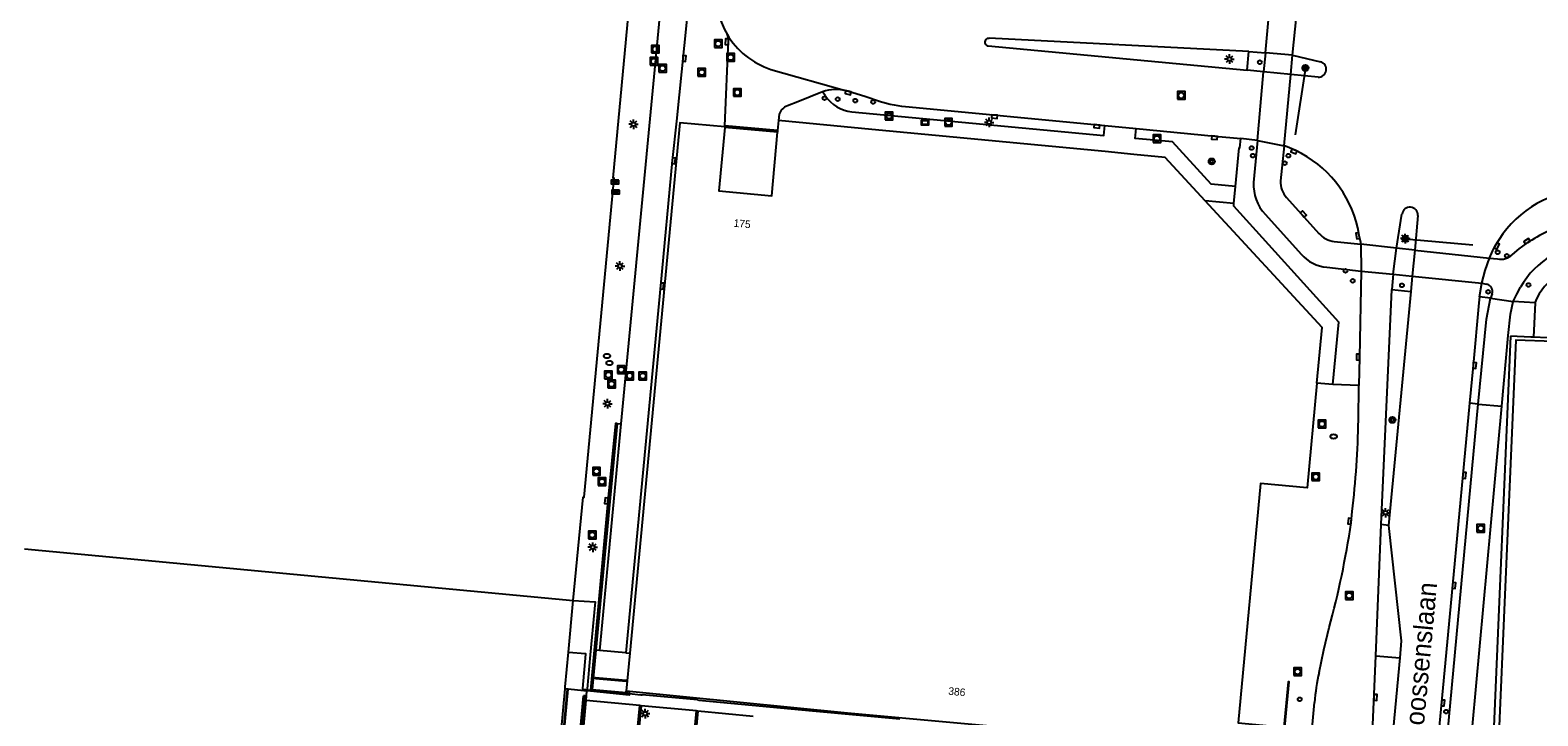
# Model space of a CAD drawing. Extents: x 132994 to 136000, y 393499 to 395512.
# Drawn here: x 133287.9 to 133485.2, y 394619.1 to 394708.9 of the extents above; entities that cross this region are included whole.
import ezdxf

# ---------------------------------------------------------------- set-up
doc = ezdxf.new("R2010")
doc.units = 0
for name, color, linetype in [('gg-afsc-hekwerk', 7, 'Continuous'), ('gg-afsc-muur', 7, 'Continuous'), ('gg-anno-huisnummerreeks BGT', 7, 'Continuous'), ('gg-anno-openbare ruimte label', 7, 'Continuous'), ('gg-bbg-hoofdgebouw', 7, 'Continuous'), ('gg-bbg-onder overbouw', 7, 'Continuous'), ('gg-bbg-pand onderbouw', 7, 'Continuous'), ('gg-bbg-pand overbouw', 7, 'Continuous'), ('gg-bbg-tussenscheiding', 7, 'Continuous'), ('gg-knt-verharding', 7, 'Continuous'), ('gg-knt-verharding nz', 7, 'Continuous'), ('gg-kwrk-keermuur', 7, 'Continuous'), ('gt-grn-afwateringsgoot', 7, 'Continuous'), ('gt-grn-groengrens', 7, 'Continuous'), ('gt-grn-weggrens', 7, 'Continuous'), ('gt-knt-lijn portaal', 7, 'Continuous'), ('gt-symb-boom', 7, 'Continuous'), ('gt-symb-brandkraan', 7, 'Continuous'), ('gt-symb-drukknoppaal', 7, 'Continuous'), ('gt-symb-elektrakast', 7, 'Continuous'), ('gt-symb-kast', 7, 'Continuous'), ('gt-symb-kolk', 7, 'Continuous'), ('gt-symb-lichtmast', 7, 'Continuous'), ('gt-symb-portaalmast', 7, 'Continuous'), ('gt-symb-rioolschacht', 7, 'Continuous'), ('gt-symb-verkeersbordpaal', 7, 'Continuous'), ('gt-symb-verkeersregelinstallatiepaal', 7, 'Continuous'), ('gt-symb-vlaggenmast', 7, 'Continuous'), ('gt-symb-wegwijzer', 7, 'Continuous')]:
    doc.layers.add(name, color=color, linetype=linetype)

# ---------------------------------------------------------------- blocks, each defined once
blk = doc.blocks.new('gt0-PORTM')
at = {"layer": 'gt-symb-portaalmast'}
for radius in [0.4, 0.33, 0.27, 0.21, 0.15]:
    blk.add_circle((0, 0), radius, dxfattribs=at)
blk = doc.blocks.new('gt0-VIPAAL')
at = {"layer": 'gt-symb-verkeersregelinstallatiepaal'}
blk.add_circle((0, 0), 0.25, dxfattribs=at)
blk = doc.blocks.new('gt0-KOLK')
at = {"layer": 'gt-symb-kolk'}
blk.add_lwpolyline([(0, 0), (0.37, 0), (0.37, 0.4), (-0.38, 0.4), (-0.38, 0), (0, 0)], dxfattribs=at)
blk = doc.blocks.new('gt0-VPAAL')
at = {"layer": 'gt-symb-verkeersbordpaal'}
blk.add_circle((0, 0), 0.25, dxfattribs=at)
blk = doc.blocks.new('gt0-DPAAL')
at = {"layer": 'gt-symb-drukknoppaal'}
blk.add_circle((0, 0), 0.25, dxfattribs=at)
blk = doc.blocks.new('gt0-RS')
at = {"layer": 'gt-symb-rioolschacht'}
blk.add_lwpolyline([(-0.5, -0.5), (0.5, -0.5), (0.5, 0.5), (-0.5, 0.5)], close=True, dxfattribs=at)
blk.add_circle((0, 0), 0.375, dxfattribs=at)
blk = doc.blocks.new('gt0-LMAST')
at = {"layer": 'gt-symb-lichtmast'}
for p, q in [((-0.18, 0.17), (-0.45, 0.44)), ((0, 0.25), (0, 0.62)), ((0.17, 0.17), (0.44, 0.44)), ((-0.25, 0), (-0.63, 0)), ((-0.18, -0.18), (-0.45, -0.45)), ((0, -0.25), (0, -0.63)), ((0.44, -0.45), (0.17, -0.18)), ((0.25, 0), (0.62, 0))]:
    blk.add_line(p, q, dxfattribs=at)
blk.add_circle((0, 0), 0.25, dxfattribs=at)
blk = doc.blocks.new('gt0-BOOM')
at = {"layer": 'gt-symb-boom'}
for radius in [0.4, 0.2]:
    blk.add_circle((0, 0), radius, dxfattribs=at)
blk = doc.blocks.new('gt0-BR')
at = {"layer": 'gt-symb-brandkraan'}
for centre, radius, start, end in [((-0.24, 0), 0.206, 107.5669, 252.4331), ((0.6, -2.66), 3, 106.892, 107.5669), ((0, -0.69), 0.938, 73.108, 106.892), ((-0.6, -2.66), 3, 72.4331, 73.108), ((0.24, 0), 0.206, 287.567, 72.4331), ((0.6, 2.66), 3, 252.4331, 253.108), ((0, 0.69), 0.938, 253.108, 286.8921), ((-0.6, 2.66), 3, 286.8921, 287.567)]:
    blk.add_arc(centre, radius, start, end, dxfattribs=at)
blk = doc.blocks.new('gt0-VMAST')
at = {"layer": 'gt-symb-vlaggenmast'}
blk.add_circle((0, 0), 0.25, dxfattribs=at)
blk = doc.blocks.new('gt0-WW')
at = {"layer": 'gt-symb-wegwijzer'}
blk.add_lwpolyline([(-0.5, 0.3), (-0.5, -0.29), (0.5, -0.29), (0.5, 0.3), (-0.5, 0.3)], dxfattribs=at)
blk.add_lwpolyline([(-0.42, -0.21), (0.42, -0.21), (0.42, 0.21), (-0.42, 0.21)], close=True, dxfattribs=at)
blk = doc.blocks.new('gt0-EKAST')
at = {"layer": 'gt-symb-elektrakast'}
for p, q in [((-0.5, -0.25), (0.5, 0.25)), ((-0.5, 0.25), (0.5, -0.25))]:
    blk.add_line(p, q, dxfattribs=at)
blk.add_lwpolyline([(0.5, 0.25), (-0.5, 0.25), (-0.5, -0.25), (0.5, -0.25)], close=True, dxfattribs=at)
blk = doc.blocks.new('gt0-KAST')
at = {"layer": 'gt-symb-kast'}
for p, q in [((-0.5, -0.25), (0.5, 0.25)), ((-0.5, 0.25), (0.5, -0.25))]:
    blk.add_line(p, q, dxfattribs=at)
blk.add_lwpolyline([(0.5, 0.25), (-0.5, 0.25), (-0.5, -0.25), (0.5, -0.25)], close=True, dxfattribs=at)

msp = doc.modelspace()

# ---------------------------------------------------------------- linework, layer by layer
at = {"layer": 'gg-afsc-hekwerk'}
for p, q in [((133481.62, 394668.8), (133477.28, 394567.49)), ((133484.29, 394668.67), (133481.62, 394668.8)), ((133484.61, 394668.66), (133484.29, 394668.67)), ((133364.56, 394657.21), (133361.35, 394622.46)), ((133366.05, 394622.03), (133366.08, 394622.29))]:
    msp.add_line(p, q, dxfattribs=at)
for points in [[(133507.2, 394675.11), (133488.54, 394675.97), (133488.18, 394669.99), (133486.43, 394668.57), (133484.61, 394668.66)], [(133361.35, 394622.46), (133361.34, 394622.4), (133366.05, 394621.96), (133366.05, 394622.03)]]:
    msp.add_lwpolyline(points, dxfattribs=at)
at = {"layer": 'gg-afsc-muur'}
msp.add_lwpolyline([(133452.09, 394617.62), (133452.64, 394623.54), (133452.52, 394623.55), (133451.97, 394617.63)], dxfattribs=at)
at = {"layer": 'gg-bbg-hoofdgebouw'}
for p, q in [((133385.83, 394697.02), (133385.71, 394695.71)), ((133398.02, 394695.86), (133385.83, 394697.02)), ((133378.81, 394696.18), (133378.8, 394696.11)), ((133385.71, 394695.71), (133385.69, 394695.48)), ((133428.56, 394692.95), (133398.02, 394695.86)), ((133432.31, 394692.59), (133428.56, 394692.95)), ((133366.37, 394627.3), (133365.9, 394622.31)), ((133366.08, 394622.29), (133365.9, 394622.31)), ((133366.31, 394622.27), (133366.08, 394622.29))]:
    msp.add_line(p, q, dxfattribs=at)
for points in [[(133358.95, 394634.21), (133360.26, 394647.73), (133360.38, 394647.72), (133364.3, 394689.46), (133364.18, 394689.47), (133367.57, 394725.91)], [(133378.81, 394696.18), (133372.89, 394696.73), (133366.37, 394627.3)], [(133378.8, 394696.11), (133378.03, 394687.82), (133384.93, 394687.18), (133385.69, 394695.48)], [(133441.67, 394686.53), (133436.43, 394692.2), (133432.31, 394692.59)], [(133456.28, 394662.64), (133456.96, 394669.93), (133441.67, 394686.53)], [(133456.28, 394662.64), (133455, 394648.95), (133448.9, 394649.52), (133445.96, 394618.18), (133451.97, 394617.63)], [(133437.92, 394615.5), (133394.87, 394619.46), (133366.31, 394622.27)]]:
    msp.add_lwpolyline(points, dxfattribs=at)
at = {"layer": 'gg-bbg-onder overbouw'}
for p, q in [((133358.32, 394627.42), (133358.95, 394634.21)), ((133357.9, 394622.9), (133358.32, 394627.42)), ((133353.75, 394577.98), (133357.88, 394622.62)), ((133357.88, 394622.62), (133357.9, 394622.9))]:
    msp.add_line(p, q, dxfattribs=at)
at = {"layer": 'gg-bbg-pand onderbouw'}
for p, q in [((133360.56, 394627.15), (133360.18, 394622.69)), ((133360.37, 394622.55), (133360.56, 394622.54)), ((133360.56, 394622.54), (133360.77, 394622.52)), ((133360.77, 394622.52), (133361.23, 394622.47)), ((133361.23, 394622.47), (133361.35, 394622.46)), ((133361.35, 394622.46), (133366.05, 394622.03)), ((133366.05, 394622.03), (133366.28, 394622)), ((133366.28, 394622), (133367.79, 394621.86)), ((133367.79, 394621.86), (133367.97, 394621.85)), ((133375.22, 394621.17), (133367.97, 394621.85)), ((133375.22, 394621.17), (133375.39, 394621.16)), ((133375.39, 394621.16), (133390.29, 394619.76)), ((133390.29, 394619.76), (133401.71, 394618.72))]:
    msp.add_line(p, q, dxfattribs=at)
for points in [[(133358.32, 394627.42), (133360.57, 394627.26), (133360.56, 394627.15)], [(133360.18, 394622.69), (133360.18, 394622.57), (133360.37, 394622.55)]]:
    msp.add_lwpolyline(points, dxfattribs=at)
at = {"layer": 'gg-bbg-pand overbouw'}
for p, q in [((133361.19, 394627.09), (133360.78, 394622.63)), ((133360.64, 394621.1), (133360.75, 394622.35)), ((133360.75, 394622.35), (133360.77, 394622.52)), ((133360.78, 394622.63), (133360.77, 394622.52))]:
    msp.add_line(p, q, dxfattribs=at)
for points in [[(133358.95, 394634.21), (133361.83, 394634.02), (133361.19, 394627.09)], [(133355.68, 394570.19), (133355.96, 394570.18), (133360.64, 394621.1)]]:
    msp.add_lwpolyline(points, dxfattribs=at)
at = {"layer": 'gg-bbg-tussenscheiding'}
msp.add_line((133287.12, 394640.96), (133358.95, 394634.21), dxfattribs=at)
at = {"layer": 'gg-knt-verharding'}
for p, q in [((133371.14, 394720.1), (133365.2, 394657.31)), ((133378.81, 394696.34), (133379.26, 394707.57)), ((133413.27, 394706.78), (133447.15, 394703.6)), ((133447.36, 394706.06), (133413.38, 394707.78)), ((133447.15, 394703.6), (133447.36, 394706.06)), ((133447.36, 394706.06), (133449.54, 394705.89)), ((133449.54, 394705.89), (133449.31, 394703.4)), ((133452.88, 394703.05), (133453.09, 394705.58)), ((133453.09, 394705.58), (133456.76, 394704.71)), ((133384.82, 394703.72), (133394.74, 394700.91)), ((133449.31, 394703.4), (133447.15, 394703.6)), ((133456.43, 394702.71), (133452.88, 394703.05)), ((133391.59, 394700.78), (133388.37, 394699.47)), ((133391.92, 394700.28), (133391.59, 394700.78)), ((133388.37, 394699.47), (133386.98, 394698.93)), ((133402.93, 394698.8), (133428.51, 394696.36)), ((133385.92, 394697.84), (133385.83, 394697.02)), ((133428.51, 394696.36), (133432.63, 394695.97)), ((133448.5, 394694.41), (133446.32, 394694.67)), ((133448.5, 394694.41), (133448, 394688.93)), ((133451.99, 394693.7), (133451.53, 394689.11)), ((133445.43, 394686.16), (133441.67, 394686.53)), ((133452.31, 394686.94), (133456.54, 394682.25)), ((133449.54, 394684.72), (133454.22, 394679.52)), ((133466.69, 394680.33), (133467.42, 394684.78)), ((133469.48, 394684.59), (133469.09, 394680.07)), ((133458.56, 394681.2), (133462.05, 394680.82)), ((133469.09, 394680.07), (133466.69, 394680.33)), ((133478.86, 394679), (133479.91, 394678.9)), ((133457.57, 394677.81), (133462.06, 394677.31)), ((133466.28, 394676.91), (133466.09, 394674.89)), ((133466.28, 394676.91), (133468.76, 394676.65)), ((133468.76, 394676.65), (133468.56, 394674.64)), ((133464.71, 394644.13), (133466.09, 394674.89)), ((133468.56, 394674.64), (133465.66, 394644.01)), ((133466.09, 394674.89), (133468.56, 394674.64)), ((133477.57, 394673.95), (133477.88, 394675.73)), ((133477.88, 394675.73), (133478.49, 394675.62)), ((133479.01, 394673.75), (133477.57, 394673.95)), ((133479.2, 394674.34), (133479.01, 394673.75)), ((133484.83, 394673.17), (133481.99, 394673.34)), ((133458.37, 394662.45), (133456.28, 394662.64)), ((133461.79, 394662.35), (133458.37, 394662.45)), ((133461.72, 394657.81), (133461.79, 394662.35)), ((133477.41, 394659.91), (133476.24, 394660.02)), ((133365.2, 394657.31), (133362.39, 394627.65)), ((133364.69, 394657.36), (133365.2, 394657.31)), ((133460.75, 394644.35), (133460.91, 394645.83)), ((133463.98, 394626.96), (133464.71, 394644.13)), ((133465.66, 394644.01), (133464.71, 394644.13)), ((133365.86, 394627.35), (133362.39, 394627.65)), ((133467.12, 394626.69), (133462.47, 394577.19)), ((133463.98, 394626.96), (133467.12, 394626.69)), ((133358.16, 394622.59), (133357.88, 394622.62)), ((133358.29, 394622.58), (133358.16, 394622.59)), ((133360.35, 394622.39), (133358.29, 394622.58)), ((133360.54, 394622.37), (133360.35, 394622.39)), ((133360.75, 394622.35), (133360.54, 394622.37)), ((133361.21, 394622.31), (133360.75, 394622.35)), ((133366.31, 394622.27), (133366.28, 394622)), ((133360.64, 394621.1), (133360.43, 394621.12)), ((133367.66, 394620.43), (133360.64, 394621.1)), ((133367.83, 394620.42), (133367.66, 394620.43)), ((133375.09, 394619.73), (133367.83, 394620.42)), ((133375.26, 394619.72), (133375.09, 394619.73)), ((133382.52, 394619.03), (133375.26, 394619.72)), ((133455.36, 394613.96), (133455.99, 394620.84))]:
    msp.add_line(p, q, dxfattribs=at)
for points in [[(133374.48, 394716.8), (133372.45, 394696.95), (133371.91, 394691.77), (133370.38, 394675.37), (133365.86, 394627.35)], [(133394.74, 394700.91), (133394.97, 394700.86), (133397.11, 394700.22), (133399.02, 394699.57)], [(133395.43, 394698.15), (133428.39, 394695.06), (133428.51, 394696.36)], [(133445.64, 394688.39), (133442.46, 394688.7), (133437.4, 394694.21), (133432.5, 394694.66), (133432.63, 394695.97)], [(133432.63, 394695.97), (133442.91, 394694.96), (133446.32, 394694.67)], [(133445.64, 394688.39), (133446.12, 394693.43), (133446.2, 394693.44), (133446.32, 394694.67)], [(133453.54, 394693.08), (133452.19, 394693.66), (133451.99, 394693.7)], [(133458.37, 394662.45), (133459.16, 394670.62), (133445.4, 394685.82), (133445.43, 394686.16)], [(133462.05, 394680.82), (133462.04, 394681.04), (133461.83, 394681.97), (133461.64, 394682.98)], [(133478.86, 394679), (133479.31, 394680.01), (133479.67, 394680.7)], [(133481.87, 394679.5), (133482.76, 394680.24), (133483.7, 394680.93), (133484.08, 394681.17)], [(133462.06, 394677.31), (133461.87, 394666.05), (133461.79, 394662.35)], [(133481.99, 394673.34), (133482.43, 394674.28), (133482.92, 394675.19)], [(133477.57, 394673.95), (133477.46, 394673.17), (133476.72, 394664.97), (133476.24, 394660.02)], [(133477.41, 394659.91), (133478.46, 394671.01), (133479.01, 394673.75)], [(133480.48, 394659.63), (133481.33, 394668.89), (133481.6, 394671.66), (133481.99, 394673.34)], [(133487.27, 394668.11), (133482.3, 394668.29), (133478.04, 394569.28), (133481.06, 394569.17)], [(133468.76, 394573.15), (133469.73, 394579.49), (133470.52, 394586.01), (133477.41, 394659.91)], [(133476.24, 394660.02), (133474.03, 394636.18), (133469.76, 394590.76)], [(133471.56, 394570.2), (133471.84, 394572.45), (133472.84, 394579.26), (133473.76, 394586.32), (133480.48, 394659.63)], [(133465.66, 394644.01), (133467.33, 394628.9), (133467.12, 394626.69)], [(133456.56, 394624.79), (133457.18, 394627.72), (133457.88, 394630.65)], [(133460.44, 394571.88), (133462.06, 394589.42), (133462.28, 394591.65), (133462.46, 394593.87), (133462.71, 394597.87), (133463.98, 394626.96)], [(133366.28, 394622), (133366.26, 394621.8), (133361.21, 394622.31)]]:
    msp.add_lwpolyline(points, dxfattribs=at)
for centre, radius, start, end in [((133387.51, 394713.29), 9.78, 178.937, 210.5293), ((133377.72, 394707.62), 1.54, 358.3376, 27.4413), ((133388.03, 394713.59), 10.38, 210.4689, 251.9558), ((133413.32, 394707.28), 0.5, 83.3748, 264.1093), ((133456.49, 394703.73), 1.02, 266.4746, 74.4058), ((133393.37, 394695.45), 5.62, 75.982, 108.4973), ((133395.99, 394703.02), 4.9, 213.8906, 263.4934), ((133387.32, 394697.48), 1.45, 134.3823, 165.8199), ((133387.56, 394697.25), 1.78, 109.1163, 134.5856), ((133403.84, 394713.62), 14.85, 251.0334, 266.4707), ((133447.14, 394679.65), 14.88, 12.9654, 64.556), ((133453.66, 394688.61), 5.67, 176.7458, 223.3557), ((133454.52, 394688.95), 2.99, 177.0469, 222.2843), ((133492.12, 394673.75), 14.26, 95.1589, 150.8546), ((133468.45, 394684.63), 1.04, 357.2944, 171.7358), ((133497.28, 394660.42), 24.59, 107.9269, 122.4499), ((133458.93, 394684.4), 3.22, 221.8908, 263.3833), ((133492.69, 394669.66), 11.23, 90.2088, 150.4935), ((133458.09, 394682.95), 5.17, 221.5093, 264.1886), ((133480.32, 394681.05), 2.19, 259.2216, 314.9798), ((133491.07, 394670.92), 6.64, 75.53, 160.1585), ((133478.25, 394674.64), 1.01, 342.1917, 75.8265), ((133333.94, 394660.43), 127.81, 353.4402, 358.8282), ((133345.74, 394661.31), 116.26, 344.706, 351.6098), ((133483.21, 394618.91), 27.29, 167.5571, 175.9556)]:
    msp.add_arc(centre, radius, start, end, dxfattribs=at)
at = {"layer": 'gg-knt-verharding nz'}
for p, q in [((133449.54, 394705.89), (133449.98, 394710.69)), ((133453.09, 394705.58), (133453.6, 394710.69)), ((133453.09, 394705.58), (133449.54, 394705.89)), ((133448.5, 394694.41), (133449.31, 394703.4)), ((133452.88, 394703.05), (133449.31, 394703.4)), ((133451.99, 394693.7), (133452.88, 394703.05)), ((133448.5, 394694.41), (133451.99, 394693.7)), ((133466.69, 394680.33), (133462.05, 394680.82)), ((133462.05, 394680.82), (133462.06, 394677.31)), ((133466.28, 394676.91), (133466.69, 394680.33)), ((133469.09, 394680.07), (133468.76, 394676.65)), ((133469.09, 394680.07), (133478.86, 394679)), ((133462.06, 394677.31), (133466.28, 394676.91)), ((133468.76, 394676.65), (133477.88, 394675.73)), ((133362.39, 394627.65), (133361.91, 394627.69)), ((133365.86, 394627.35), (133366.37, 394627.3))]:
    msp.add_line(p, q, dxfattribs=at)
msp.add_lwpolyline([(133477.88, 394675.73), (133478.3, 394677.41), (133478.86, 394679)], dxfattribs=at)
at = {"layer": 'gg-kwrk-keermuur'}
for p, q in [((133364.69, 394657.36), (133361.91, 394627.69)), ((133361.91, 394627.69), (133361.43, 394622.56)), ((133361.23, 394622.47), (133361.21, 394622.31))]:
    msp.add_line(p, q, dxfattribs=at)
for points in [[(133364.69, 394657.36), (133364.47, 394657.38), (133363.5, 394647.24), (133361.23, 394622.47)], [(133361.43, 394622.56), (133365.88, 394622.15), (133365.9, 394622.31)]]:
    msp.add_lwpolyline(points, dxfattribs=at)
at = {"layer": 'gt-grn-afwateringsgoot'}
for p, q in [((133385.71, 394695.71), (133378.81, 394696.34)), ((133378.81, 394696.34), (133378.81, 394696.18)), ((133385.69, 394695.48), (133378.8, 394696.11)), ((133355.49, 394570.2), (133360.29, 394621.72)), ((133360.43, 394621.12), (133355.68, 394570.19)), ((133361.48, 394554.23), (133367.66, 394620.43)), ((133367.83, 394620.42), (133361.68, 394554.21)), ((133374.05, 394608.61), (133375.09, 394619.73)), ((133375.26, 394619.72), (133374.23, 394608.64))]:
    msp.add_line(p, q, dxfattribs=at)
for points in [[(133361.85, 394623.96), (133361.86, 394624.1), (133365.89, 394623.75), (133365.88, 394623.61), (133361.85, 394623.96)], [(133358.16, 394622.59), (133354.02, 394578.04), (133354.13, 394578.02), (133358.29, 394622.58)], [(133360.43, 394621.12), (133360.48, 394621.71), (133360.29, 394621.72)]]:
    msp.add_lwpolyline(points, dxfattribs=at)
at = {"layer": 'gt-grn-groengrens'}
msp.add_line((133484.83, 394673.17), (133484.61, 394668.66), dxfattribs=at)
at = {"layer": 'gt-grn-weggrens'}
for p, q in [((133445.43, 394686.16), (133445.64, 394688.39)), ((133479.01, 394673.75), (133481.99, 394673.34)), ((133477.41, 394659.91), (133480.48, 394659.63))]:
    msp.add_line(p, q, dxfattribs=at)
at = {"layer": 'gt-knt-lijn portaal'}
for p, q in [((133454.78, 394703.91), (133453.42, 394695.16)), ((133467.86, 394681.55), (133476.67, 394680.76))]:
    msp.add_line(p, q, dxfattribs=at)

# ---------------------------------------------------------------- block references
at = {"layer": 'gt-symb-boom'}
for p in [(133442.52, 394691.66), (133466.17, 394657.83)]:
    msp.add_blockref('gt0-BOOM', p, dxfattribs=at)
at = {"layer": 'gt-symb-brandkraan'}
for p in [(133363.37, 394666.2), (133363.69, 394665.28), (133458.47, 394655.66)]:
    msp.add_blockref('gt0-BR', p, dxfattribs=at)
at = {"layer": 'gt-symb-drukknoppaal'}
for p in [(133452.08, 394691.43), (133481.14, 394679.3), (133460.03, 394677.34)]:
    msp.add_blockref('gt0-DPAAL', p, dxfattribs=at)
at = {"layer": 'gt-symb-elektrakast'}
msp.add_blockref('gt0-EKAST', (133364.5, 394687.67), dxfattribs=at)
at = {"layer": 'gt-symb-kast'}
msp.add_blockref('gt0-KAST', (133364.42, 394688.98), dxfattribs=at)
at = {"layer": 'gt-symb-kolk'}
for p, rotation in [((133379.26, 394707.33), 89.46740668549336), ((133373.28, 394705.14), -95.78767693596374), ((133394.97, 394700.86), 167.92722404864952), ((133414.1, 394697.74), 174.57688309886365), ((133427.49, 394696.46), 174.53671599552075), ((133442.91, 394694.96), 174.3745202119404), ((133453.35, 394693.16), 156.8437942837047), ((133371.91, 394691.77), -95.3259449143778), ((133454.36, 394684.66), -47.90001957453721), ((133461.83, 394681.97), 100.75598501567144), ((133479.67, 394680.7), -117.55032306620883), ((133483.89, 394681.05), 32.073818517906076), ((133370.38, 394675.37), -95.37415342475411), ((133461.87, 394666.05), 89.0235078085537), ((133476.72, 394664.97), -95.45525101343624), ((133475.37, 394650.59), -95.32594491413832), ((133363.5, 394647.24), 84.52868321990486), ((133460.78, 394644.58), 84.00113167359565), ((133474.03, 394636.18), -95.36611920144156), ((133463.74, 394621.51), -92.48639800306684), ((133472.58, 394620.79), -95.37415342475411)]:
    msp.add_blockref('gt0-KOLK', p, dxfattribs=dict(at, rotation=rotation))
at = {"layer": 'gt-symb-lichtmast'}
for p in [(133444.84, 394705.07), (133366.85, 394696.53), (133413.39, 394696.78), (133467.85, 394681.57), (133365.07, 394677.97), (133363.44, 394659.95), (133465.27, 394645.68), (133361.51, 394641.17), (133368.37, 394619.39)]:
    msp.add_blockref('gt0-LMAST', p, dxfattribs=at)
at = {"layer": 'gt-symb-portaalmast'}
for p in [(133454.78, 394703.91), (133467.86, 394681.55)]:
    msp.add_blockref('gt0-PORTM', p, dxfattribs=at)
at = {"layer": 'gt-symb-rioolschacht'}
for p in [(133369.7, 394706.36), (133377.94, 394707.09), (133369.52, 394704.78), (133370.65, 394703.86), (133379.56, 394705.28), (133375.78, 394703.32), (133380.43, 394700.69), (133438.53, 394700.3), (133400.29, 394697.61), (133408.07, 394696.77), (133435.34, 394694.66), (133365.23, 394664.4), (133363.56, 394663.72), (133363.97, 394662.52), (133366.34, 394663.6), (133368.05, 394663.57), (133456.95, 394657.31), (133362, 394651.1), (133456.14, 394650.38), (133362.72, 394649.75), (133361.45, 394642.77), (133477.73, 394643.63), (133460.51, 394634.84), (133453.76, 394624.88)]:
    msp.add_blockref('gt0-RS', p, dxfattribs=at)
at = {"layer": 'gt-symb-verkeersbordpaal'}
for p in [(133391.85, 394699.94), (133447.89, 394692.42), (133483.97, 394675.5), (133454.03, 394621.26), (133473.19, 394619.65)]:
    msp.add_blockref('gt0-VPAAL', p, dxfattribs=at)
at = {"layer": 'gt-symb-verkeersregelinstallatiepaal'}
for p in [(133448.81, 394704.65), (133447.74, 394693.42), (133452.55, 394692.41), (133479.94, 394679.77), (133460.97, 394676.04), (133467.41, 394675.45), (133478.7, 394674.59)]:
    msp.add_blockref('gt0-VIPAAL', p, dxfattribs=at)
at = {"layer": 'gt-symb-vlaggenmast'}
for p in [(133393.57, 394699.82), (133395.87, 394699.63), (133398.21, 394699.45)]:
    msp.add_blockref('gt0-VMAST', p, dxfattribs=at)
at = {"layer": 'gt-symb-wegwijzer'}
msp.add_blockref('gt0-WW', (133405, 394696.76), dxfattribs=at)

# ---------------------------------------------------------------- texts
at = {"layer": 'gg-anno-huisnummerreeks BGT'}
for s, rotation, p in [('175', 354.7, (133379.91, 394683.12)), ('386', 354.6, (133408.01, 394621.86))]:
    msp.add_text(s, height=1, rotation=rotation, dxfattribs=at).set_placement(p)
at = {"layer": 'gg-anno-openbare ruimte label'}
msp.add_text('Professor Goossenslaan', height=2.5, rotation=84.7, dxfattribs=at).set_placement((133468.64, 394600.01))

doc.saveas('drawing.dxf')
